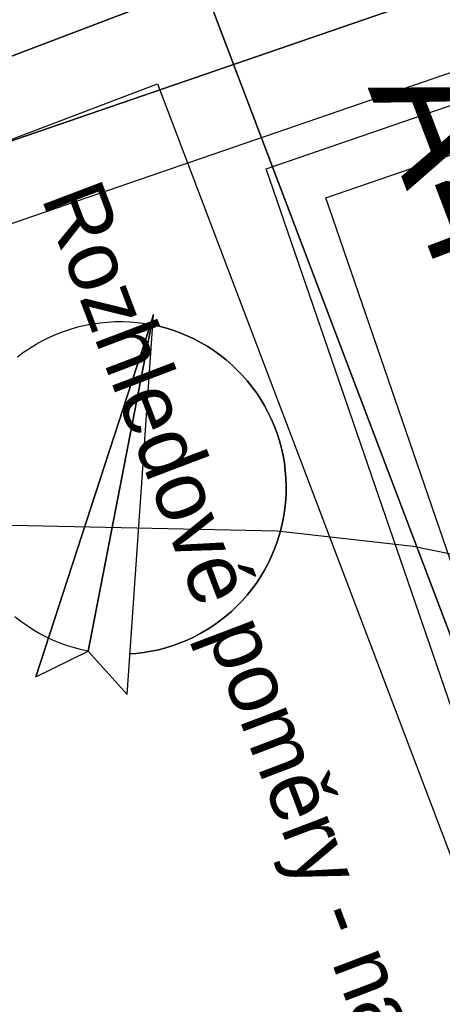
# Model space of a CAD drawing. Extents: x -555887 to -552101, y -1100251 to -1096546.
# Drawn here: x -554880 to -554852.9, y -1097488.8 to -1097425.8 of the extents above; entities that cross this region are included whole.
import ezdxf

# ---------------------------------------------------------------- set-up
doc = ezdxf.new("R2010")
doc.units = 0
for name, color, linetype in [('ROZHLED_ram_legenda_1', 7, 'Continuous'), ('ROZHLED_ram_legenda_2', 7, 'Continuous'), ('vrstevnice', 7, 'Continuous')]:
    doc.layers.add(name, color=color, linetype=linetype)

msp = doc.modelspace()

# ---------------------------------------------------------------- linework, layer by layer
at = {"layer": 'ROZHLED_ram_legenda_1'}
msp.add_lwpolyline([(-554762.76, -1097701.086), (-554959.07, -1097775.668), (-555064.55, -1097498.03), (-554868.24, -1097423.448)], close=True, dxfattribs=at)
msp.add_lwpolyline([(-554762.76, -1097701.086), (-554959.07, -1097775.668), (-555064.55, -1097498.03), (-554868.24, -1097423.448)], close=True, dxfattribs=at)
for points in [[(-554868.24, -1097423.448), (-555064.55, -1097498.03), (-554959.07, -1097775.668), (-554762.76, -1097701.086), (-554868.24, -1097423.448)], [(-554956.171, -1097769.218), (-555058.1, -1097500.928), (-554871.139, -1097429.898), (-554769.21, -1097698.188), (-554956.171, -1097769.218)], [(-554956.171, -1097769.218), (-555058.1, -1097500.928), (-554871.139, -1097429.898), (-554769.21, -1097698.188), (-554956.171, -1097769.218)]]:
    msp.add_lwpolyline(points, dxfattribs=at)
at = {"layer": 'ROZHLED_ram_legenda_2'}
for p, q in [((-554873.09, -1097468.971), (-554871.392, -1097444.66)), ((-554871.592, -1097445.283), (-554871.392, -1097444.66)), ((-554871.592, -1097445.283), (-554871.392, -1097444.66)), ((-554871.592, -1097445.283), (-554871.392, -1097444.66)), ((-554871.592, -1097445.283), (-554871.392, -1097444.66)), ((-554871.592, -1097445.283), (-554871.392, -1097444.66)), ((-554871.592, -1097445.283), (-554871.392, -1097444.66)), ((-554871.592, -1097445.283), (-554871.392, -1097444.66)), ((-554871.592, -1097445.283), (-554871.392, -1097444.66)), ((-554871.516, -1097445.298), (-554871.392, -1097444.66)), ((-554871.516, -1097445.298), (-554871.392, -1097444.66)), ((-554871.516, -1097445.298), (-554871.392, -1097444.66)), ((-554871.516, -1097445.298), (-554871.392, -1097444.66)), ((-554871.516, -1097445.298), (-554871.392, -1097444.66)), ((-554871.516, -1097445.298), (-554871.392, -1097444.66)), ((-554871.516, -1097445.298), (-554871.392, -1097444.66)), ((-554871.516, -1097445.298), (-554871.392, -1097444.66)), ((-554878.925, -1097467.837), (-554871.592, -1097445.283)), ((-554871.516, -1097445.298), (-554875.578, -1097466.193)), ((-554875.577, -1097466.192), (-554873.09, -1097468.97))]:
    msp.add_line(p, q, dxfattribs=at)
for points in [[(-554996.01, -1097473.251), (-554797.421, -1097404.969), (-554700.85, -1097685.83), (-554899.439, -1097754.112)], [(-554996.01, -1097473.251), (-554797.421, -1097404.969), (-554700.85, -1097685.83), (-554899.439, -1097754.112)], [(-554803.699, -1097611.218), (-554864.178, -1097435.325), (-554801.764, -1097413.864), (-554741.285, -1097589.757)], [(-554801.837, -1097607.405), (-554860.366, -1097437.186), (-554803.626, -1097417.677), (-554745.098, -1097587.896)], [(-554871.594, -1097445.283), (-554871.574, -1097445.287), (-554871.555, -1097445.291), (-554871.535, -1097445.295), (-554871.516, -1097445.298), (-554871.516, -1097445.298), (-554871.392, -1097444.66), (-554871.592, -1097445.283), (-554871.592, -1097445.283)], [(-554871.594, -1097445.283), (-554871.574, -1097445.287), (-554871.555, -1097445.291), (-554871.535, -1097445.295), (-554871.516, -1097445.298), (-554871.516, -1097445.298), (-554871.392, -1097444.66), (-554871.592, -1097445.283), (-554871.592, -1097445.283)], [(-554871.594, -1097445.283), (-554871.574, -1097445.287), (-554871.555, -1097445.291), (-554871.535, -1097445.295), (-554871.516, -1097445.298), (-554871.516, -1097445.298), (-554871.392, -1097444.66), (-554871.592, -1097445.283), (-554871.592, -1097445.283)], [(-554871.594, -1097445.283), (-554871.574, -1097445.287), (-554871.555, -1097445.291), (-554871.535, -1097445.295), (-554871.516, -1097445.298), (-554871.516, -1097445.298), (-554871.392, -1097444.66), (-554871.592, -1097445.283), (-554871.592, -1097445.283)], [(-554871.594, -1097445.283), (-554871.574, -1097445.287), (-554871.555, -1097445.291), (-554871.535, -1097445.295), (-554871.516, -1097445.298), (-554871.516, -1097445.298), (-554871.392, -1097444.66), (-554871.592, -1097445.283), (-554871.592, -1097445.283)], [(-554871.594, -1097445.283), (-554871.574, -1097445.287), (-554871.555, -1097445.291), (-554871.535, -1097445.295), (-554871.516, -1097445.298), (-554871.516, -1097445.298), (-554871.392, -1097444.66), (-554871.592, -1097445.283), (-554871.592, -1097445.283)], [(-554871.594, -1097445.283), (-554871.574, -1097445.287), (-554871.555, -1097445.291), (-554871.535, -1097445.295), (-554871.516, -1097445.298), (-554871.516, -1097445.298), (-554871.392, -1097444.66), (-554871.592, -1097445.283), (-554871.592, -1097445.283)], [(-554871.594, -1097445.283), (-554871.574, -1097445.287), (-554871.555, -1097445.291), (-554871.535, -1097445.295), (-554871.516, -1097445.298), (-554871.516, -1097445.298), (-554871.392, -1097444.66), (-554871.592, -1097445.283), (-554871.592, -1097445.283)], [(-554878.925, -1097467.837), (-554875.578, -1097466.193), (-554871.516, -1097445.298), (-554871.592, -1097445.283)], [(-554878.925, -1097467.837), (-554875.578, -1097466.193), (-554871.516, -1097445.298), (-554871.592, -1097445.283)], [(-554878.925, -1097467.837), (-554875.578, -1097466.193), (-554871.516, -1097445.298), (-554871.592, -1097445.283)], [(-554878.925, -1097467.837), (-554875.578, -1097466.193), (-554871.516, -1097445.298), (-554871.592, -1097445.283)], [(-554878.925, -1097467.837), (-554875.578, -1097466.193), (-554871.516, -1097445.298), (-554871.592, -1097445.283)], [(-554878.925, -1097467.837), (-554875.578, -1097466.193), (-554871.516, -1097445.298), (-554871.592, -1097445.283)], [(-554878.925, -1097467.837), (-554875.578, -1097466.193), (-554871.516, -1097445.298), (-554871.592, -1097445.283)], [(-554878.925, -1097467.837), (-554875.578, -1097466.193), (-554871.516, -1097445.298), (-554871.592, -1097445.283)]]:
    msp.add_lwpolyline(points, close=True, dxfattribs=at)
for points in [[(-554899.439, -1097754.112), (-554700.85, -1097685.83), (-554797.421, -1097404.969), (-554996.01, -1097473.251), (-554899.439, -1097754.112)], [(-554800.523, -1097411.323), (-554707.204, -1097682.727), (-554896.336, -1097747.758), (-554989.656, -1097476.354), (-554800.523, -1097411.323)], [(-554800.523, -1097411.323), (-554707.204, -1097682.727), (-554896.336, -1097747.758), (-554989.656, -1097476.354), (-554800.523, -1097411.323)], [(-554880.1, -1097447.359), (-554879.715, -1097447.071), (-554879.316, -1097446.801), (-554878.906, -1097446.55), (-554878.485, -1097446.317), (-554878.054, -1097446.103), (-554877.614, -1097445.909), (-554877.165, -1097445.736), (-554876.709, -1097445.582), (-554876.247, -1097445.45), (-554875.779, -1097445.338), (-554875.306, -1097445.248), (-554874.83, -1097445.179), (-554874.351, -1097445.132), (-554873.871, -1097445.106), (-554873.39, -1097445.103), (-554872.909, -1097445.121), (-554872.43, -1097445.16), (-554871.953, -1097445.221), (-554871.546, -1097445.293)], [(-554871.438, -1097445.314), (-554871.033, -1097445.402), (-554870.566, -1097445.527), (-554870.105, -1097445.673), (-554869.651, -1097445.84), (-554869.205, -1097446.027), (-554868.768, -1097446.235), (-554868.341, -1097446.461), (-554867.924, -1097446.707), (-554867.519, -1097446.972), (-554867.127, -1097447.255), (-554866.748, -1097447.555), (-554866.383, -1097447.873), (-554866.033, -1097448.206), (-554865.698, -1097448.555), (-554865.38, -1097448.919), (-554865.078, -1097449.297), (-554864.794, -1097449.689), (-554864.528, -1097450.092), (-554864.28, -1097450.508), (-554864.052, -1097450.934), (-554863.843, -1097451.371), (-554863.654, -1097451.816), (-554863.486, -1097452.269), (-554863.339, -1097452.73), (-554863.212, -1097453.197), (-554863.107, -1097453.669), (-554863.024, -1097454.145), (-554862.962, -1097454.625), (-554862.922, -1097455.107), (-554862.904, -1097455.59), (-554862.908, -1097456.074), (-554862.93, -1097456.488), (-554862.966, -1097456.9), (-554863.029, -1097457.38), (-554863.114, -1097457.856), (-554863.221, -1097458.328), (-554863.349, -1097458.794), (-554863.498, -1097459.254), (-554863.668, -1097459.707), (-554863.858, -1097460.152), (-554864.068, -1097460.587), (-554864.298, -1097461.013), (-554864.546, -1097461.428), (-554864.814, -1097461.831), (-554865.099, -1097462.221), (-554865.402, -1097462.598), (-554865.722, -1097462.961), (-554866.058, -1097463.309), (-554866.409, -1097463.641), (-554866.775, -1097463.957), (-554867.155, -1097464.256), (-554867.548, -1097464.538), (-554867.954, -1097464.801), (-554868.371, -1097465.046), (-554868.799, -1097465.272), (-554869.237, -1097465.477), (-554869.683, -1097465.663), (-554870.138, -1097465.828), (-554870.599, -1097465.973), (-554871.067, -1097466.096), (-554871.54, -1097466.198), (-554872.017, -1097466.278), (-554872.497, -1097466.337), (-554872.91, -1097466.368)], [(-554872.91, -1097466.368), (-554872.497, -1097466.337), (-554872.017, -1097466.278), (-554871.54, -1097466.198), (-554871.067, -1097466.096), (-554870.599, -1097465.973), (-554870.138, -1097465.828), (-554869.683, -1097465.663), (-554869.237, -1097465.477), (-554868.799, -1097465.272), (-554868.371, -1097465.046), (-554867.954, -1097464.801), (-554867.548, -1097464.538), (-554867.155, -1097464.256), (-554866.775, -1097463.957), (-554866.409, -1097463.641), (-554866.058, -1097463.309), (-554865.722, -1097462.961), (-554865.402, -1097462.598), (-554865.099, -1097462.221), (-554864.814, -1097461.831), (-554864.546, -1097461.428), (-554864.298, -1097461.013), (-554864.068, -1097460.587), (-554863.858, -1097460.152), (-554863.668, -1097459.707), (-554863.498, -1097459.254), (-554863.349, -1097458.794), (-554863.221, -1097458.328), (-554863.114, -1097457.856), (-554863.029, -1097457.38), (-554862.966, -1097456.9), (-554862.93, -1097456.488), (-554862.908, -1097456.074), (-554862.904, -1097455.59), (-554862.922, -1097455.107), (-554862.962, -1097454.625), (-554863.024, -1097454.145), (-554863.107, -1097453.669), (-554863.212, -1097453.197), (-554863.339, -1097452.73), (-554863.486, -1097452.269), (-554863.654, -1097451.816), (-554863.843, -1097451.371), (-554864.052, -1097450.934), (-554864.28, -1097450.508), (-554864.528, -1097450.092), (-554864.794, -1097449.689), (-554865.078, -1097449.297), (-554865.38, -1097448.919), (-554865.698, -1097448.555), (-554866.033, -1097448.206), (-554866.383, -1097447.873), (-554866.748, -1097447.555), (-554867.127, -1097447.255), (-554867.519, -1097446.972), (-554867.924, -1097446.707), (-554868.341, -1097446.461), (-554868.768, -1097446.235), (-554869.205, -1097446.027), (-554869.651, -1097445.84), (-554870.105, -1097445.673), (-554870.566, -1097445.527), (-554871.033, -1097445.402), (-554871.438, -1097445.314)], [(-554872.91, -1097466.368), (-554872.497, -1097466.337), (-554872.017, -1097466.278), (-554871.54, -1097466.198), (-554871.067, -1097466.096), (-554870.599, -1097465.973), (-554870.138, -1097465.828), (-554869.683, -1097465.663), (-554869.237, -1097465.477), (-554868.799, -1097465.272), (-554868.371, -1097465.046), (-554867.954, -1097464.801), (-554867.548, -1097464.538), (-554867.155, -1097464.256), (-554866.775, -1097463.957), (-554866.409, -1097463.641), (-554866.058, -1097463.309), (-554865.722, -1097462.961), (-554865.402, -1097462.598), (-554865.099, -1097462.221), (-554864.814, -1097461.831), (-554864.546, -1097461.428), (-554864.298, -1097461.013), (-554864.068, -1097460.587), (-554863.858, -1097460.152), (-554863.668, -1097459.707), (-554863.498, -1097459.254), (-554863.349, -1097458.794), (-554863.221, -1097458.328), (-554863.114, -1097457.856), (-554863.029, -1097457.38), (-554862.966, -1097456.9), (-554862.93, -1097456.488), (-554862.908, -1097456.074), (-554862.904, -1097455.59), (-554862.922, -1097455.107), (-554862.962, -1097454.625), (-554863.024, -1097454.145), (-554863.107, -1097453.669), (-554863.212, -1097453.197), (-554863.339, -1097452.73), (-554863.486, -1097452.269), (-554863.654, -1097451.816), (-554863.843, -1097451.371), (-554864.052, -1097450.934), (-554864.28, -1097450.508), (-554864.528, -1097450.092), (-554864.794, -1097449.689), (-554865.078, -1097449.297), (-554865.38, -1097448.919), (-554865.698, -1097448.555), (-554866.033, -1097448.206), (-554866.383, -1097447.873), (-554866.748, -1097447.555), (-554867.127, -1097447.255), (-554867.519, -1097446.972), (-554867.924, -1097446.707), (-554868.341, -1097446.461), (-554868.768, -1097446.235), (-554869.205, -1097446.027), (-554869.651, -1097445.84), (-554870.105, -1097445.673), (-554870.566, -1097445.527), (-554871.033, -1097445.402), (-554871.438, -1097445.314)], [(-554872.91, -1097466.368), (-554872.497, -1097466.337), (-554872.017, -1097466.278), (-554871.54, -1097466.198), (-554871.067, -1097466.096), (-554870.599, -1097465.973), (-554870.138, -1097465.828), (-554869.683, -1097465.663), (-554869.237, -1097465.477), (-554868.799, -1097465.272), (-554868.371, -1097465.046), (-554867.954, -1097464.801), (-554867.548, -1097464.538), (-554867.155, -1097464.256), (-554866.775, -1097463.957), (-554866.409, -1097463.641), (-554866.058, -1097463.309), (-554865.722, -1097462.961), (-554865.402, -1097462.598), (-554865.099, -1097462.221), (-554864.814, -1097461.831), (-554864.546, -1097461.428), (-554864.298, -1097461.013), (-554864.068, -1097460.587), (-554863.858, -1097460.152), (-554863.668, -1097459.707), (-554863.498, -1097459.254), (-554863.349, -1097458.794), (-554863.221, -1097458.328), (-554863.114, -1097457.856), (-554863.029, -1097457.38), (-554862.966, -1097456.9), (-554862.93, -1097456.488), (-554862.908, -1097456.074), (-554862.904, -1097455.59), (-554862.922, -1097455.107), (-554862.962, -1097454.625), (-554863.024, -1097454.145), (-554863.107, -1097453.669), (-554863.212, -1097453.197), (-554863.339, -1097452.73), (-554863.486, -1097452.269), (-554863.654, -1097451.816), (-554863.843, -1097451.371), (-554864.052, -1097450.934), (-554864.28, -1097450.508), (-554864.528, -1097450.092), (-554864.794, -1097449.689), (-554865.078, -1097449.297), (-554865.38, -1097448.919), (-554865.698, -1097448.555), (-554866.033, -1097448.206), (-554866.383, -1097447.873), (-554866.748, -1097447.555), (-554867.127, -1097447.255), (-554867.519, -1097446.972), (-554867.924, -1097446.707), (-554868.341, -1097446.461), (-554868.768, -1097446.235), (-554869.205, -1097446.027), (-554869.651, -1097445.84), (-554870.105, -1097445.673), (-554870.566, -1097445.527), (-554871.033, -1097445.402), (-554871.438, -1097445.314)], [(-554872.91, -1097466.368), (-554872.497, -1097466.337), (-554872.017, -1097466.278), (-554871.54, -1097466.198), (-554871.067, -1097466.096), (-554870.599, -1097465.973), (-554870.138, -1097465.828), (-554869.683, -1097465.663), (-554869.237, -1097465.477), (-554868.799, -1097465.272), (-554868.371, -1097465.046), (-554867.954, -1097464.801), (-554867.548, -1097464.538), (-554867.155, -1097464.256), (-554866.775, -1097463.957), (-554866.409, -1097463.641), (-554866.058, -1097463.309), (-554865.722, -1097462.961), (-554865.402, -1097462.598), (-554865.099, -1097462.221), (-554864.814, -1097461.831), (-554864.546, -1097461.428), (-554864.298, -1097461.013), (-554864.068, -1097460.587), (-554863.858, -1097460.152), (-554863.668, -1097459.707), (-554863.498, -1097459.254), (-554863.349, -1097458.794), (-554863.221, -1097458.328), (-554863.114, -1097457.856), (-554863.029, -1097457.38), (-554862.966, -1097456.9), (-554862.93, -1097456.488), (-554862.908, -1097456.074), (-554862.904, -1097455.59), (-554862.922, -1097455.107), (-554862.962, -1097454.625), (-554863.024, -1097454.145), (-554863.107, -1097453.669), (-554863.212, -1097453.197), (-554863.339, -1097452.73), (-554863.486, -1097452.269), (-554863.654, -1097451.816), (-554863.843, -1097451.371), (-554864.052, -1097450.934), (-554864.28, -1097450.508), (-554864.528, -1097450.092), (-554864.794, -1097449.689), (-554865.078, -1097449.297), (-554865.38, -1097448.919), (-554865.698, -1097448.555), (-554866.033, -1097448.206), (-554866.383, -1097447.873), (-554866.748, -1097447.555), (-554867.127, -1097447.255), (-554867.519, -1097446.972), (-554867.924, -1097446.707), (-554868.341, -1097446.461), (-554868.768, -1097446.235), (-554869.205, -1097446.027), (-554869.651, -1097445.84), (-554870.105, -1097445.673), (-554870.566, -1097445.527), (-554871.033, -1097445.402), (-554871.438, -1097445.314)], [(-554872.91, -1097466.368), (-554872.497, -1097466.337), (-554872.017, -1097466.278), (-554871.54, -1097466.198), (-554871.067, -1097466.096), (-554870.599, -1097465.973), (-554870.138, -1097465.828), (-554869.683, -1097465.663), (-554869.237, -1097465.477), (-554868.799, -1097465.272), (-554868.371, -1097465.046), (-554867.954, -1097464.801), (-554867.548, -1097464.538), (-554867.155, -1097464.256), (-554866.775, -1097463.957), (-554866.409, -1097463.641), (-554866.058, -1097463.309), (-554865.722, -1097462.961), (-554865.402, -1097462.598), (-554865.099, -1097462.221), (-554864.814, -1097461.831), (-554864.546, -1097461.428), (-554864.298, -1097461.013), (-554864.068, -1097460.587), (-554863.858, -1097460.152), (-554863.668, -1097459.707), (-554863.498, -1097459.254), (-554863.349, -1097458.794), (-554863.221, -1097458.328), (-554863.114, -1097457.856), (-554863.029, -1097457.38), (-554862.966, -1097456.9), (-554862.93, -1097456.488), (-554862.908, -1097456.074), (-554862.904, -1097455.59), (-554862.922, -1097455.107), (-554862.962, -1097454.625), (-554863.024, -1097454.145), (-554863.107, -1097453.669), (-554863.212, -1097453.197), (-554863.339, -1097452.73), (-554863.486, -1097452.269), (-554863.654, -1097451.816), (-554863.843, -1097451.371), (-554864.052, -1097450.934), (-554864.28, -1097450.508), (-554864.528, -1097450.092), (-554864.794, -1097449.689), (-554865.078, -1097449.297), (-554865.38, -1097448.919), (-554865.698, -1097448.555), (-554866.033, -1097448.206), (-554866.383, -1097447.873), (-554866.748, -1097447.555), (-554867.127, -1097447.255), (-554867.519, -1097446.972), (-554867.924, -1097446.707), (-554868.341, -1097446.461), (-554868.768, -1097446.235), (-554869.205, -1097446.027), (-554869.651, -1097445.84), (-554870.105, -1097445.673), (-554870.566, -1097445.527), (-554871.033, -1097445.402), (-554871.438, -1097445.314)], [(-554872.91, -1097466.368), (-554872.497, -1097466.337), (-554872.017, -1097466.278), (-554871.54, -1097466.198), (-554871.067, -1097466.096), (-554870.599, -1097465.973), (-554870.138, -1097465.828), (-554869.683, -1097465.663), (-554869.237, -1097465.477), (-554868.799, -1097465.272), (-554868.371, -1097465.046), (-554867.954, -1097464.801), (-554867.548, -1097464.538), (-554867.155, -1097464.256), (-554866.775, -1097463.957), (-554866.409, -1097463.641), (-554866.058, -1097463.309), (-554865.722, -1097462.961), (-554865.402, -1097462.598), (-554865.099, -1097462.221), (-554864.814, -1097461.831), (-554864.546, -1097461.428), (-554864.298, -1097461.013), (-554864.068, -1097460.587), (-554863.858, -1097460.152), (-554863.668, -1097459.707), (-554863.498, -1097459.254), (-554863.349, -1097458.794), (-554863.221, -1097458.328), (-554863.114, -1097457.856), (-554863.029, -1097457.38), (-554862.966, -1097456.9), (-554862.93, -1097456.488), (-554862.908, -1097456.074), (-554862.904, -1097455.59), (-554862.922, -1097455.107), (-554862.962, -1097454.625), (-554863.024, -1097454.145), (-554863.107, -1097453.669), (-554863.212, -1097453.197), (-554863.339, -1097452.73), (-554863.486, -1097452.269), (-554863.654, -1097451.816), (-554863.843, -1097451.371), (-554864.052, -1097450.934), (-554864.28, -1097450.508), (-554864.528, -1097450.092), (-554864.794, -1097449.689), (-554865.078, -1097449.297), (-554865.38, -1097448.919), (-554865.698, -1097448.555), (-554866.033, -1097448.206), (-554866.383, -1097447.873), (-554866.748, -1097447.555), (-554867.127, -1097447.255), (-554867.519, -1097446.972), (-554867.924, -1097446.707), (-554868.341, -1097446.461), (-554868.768, -1097446.235), (-554869.205, -1097446.027), (-554869.651, -1097445.84), (-554870.105, -1097445.673), (-554870.566, -1097445.527), (-554871.033, -1097445.402), (-554871.438, -1097445.314)], [(-554872.91, -1097466.368), (-554872.497, -1097466.337), (-554872.017, -1097466.278), (-554871.54, -1097466.198), (-554871.067, -1097466.096), (-554870.599, -1097465.973), (-554870.138, -1097465.828), (-554869.683, -1097465.663), (-554869.237, -1097465.477), (-554868.799, -1097465.272), (-554868.371, -1097465.046), (-554867.954, -1097464.801), (-554867.548, -1097464.538), (-554867.155, -1097464.256), (-554866.775, -1097463.957), (-554866.409, -1097463.641), (-554866.058, -1097463.309), (-554865.722, -1097462.961), (-554865.402, -1097462.598), (-554865.099, -1097462.221), (-554864.814, -1097461.831), (-554864.546, -1097461.428), (-554864.298, -1097461.013), (-554864.068, -1097460.587), (-554863.858, -1097460.152), (-554863.668, -1097459.707), (-554863.498, -1097459.254), (-554863.349, -1097458.794), (-554863.221, -1097458.328), (-554863.114, -1097457.856), (-554863.029, -1097457.38), (-554862.966, -1097456.9), (-554862.93, -1097456.488), (-554862.908, -1097456.074), (-554862.904, -1097455.59), (-554862.922, -1097455.107), (-554862.962, -1097454.625), (-554863.024, -1097454.145), (-554863.107, -1097453.669), (-554863.212, -1097453.197), (-554863.339, -1097452.73), (-554863.486, -1097452.269), (-554863.654, -1097451.816), (-554863.843, -1097451.371), (-554864.052, -1097450.934), (-554864.28, -1097450.508), (-554864.528, -1097450.092), (-554864.794, -1097449.689), (-554865.078, -1097449.297), (-554865.38, -1097448.919), (-554865.698, -1097448.555), (-554866.033, -1097448.206), (-554866.383, -1097447.873), (-554866.748, -1097447.555), (-554867.127, -1097447.255), (-554867.519, -1097446.972), (-554867.924, -1097446.707), (-554868.341, -1097446.461), (-554868.768, -1097446.235), (-554869.205, -1097446.027), (-554869.651, -1097445.84), (-554870.105, -1097445.673), (-554870.566, -1097445.527), (-554871.033, -1097445.402), (-554871.438, -1097445.314)], [(-554875.577, -1097466.192), (-554875.981, -1097466.107), (-554876.447, -1097465.986), (-554876.907, -1097465.844), (-554877.36, -1097465.682), (-554877.805, -1097465.5), (-554878.241, -1097465.297), (-554878.668, -1097465.075), (-554879.085, -1097464.835), (-554879.49, -1097464.575), (-554879.883, -1097464.297), (-554880.263, -1097464.002)]]:
    msp.add_lwpolyline(points, dxfattribs=at)
at = {"layer": 'vrstevnice'}
msp.add_lwpolyline([(-555041.249, -1097439.25), (-555018.779, -1097449.08), (-554992.239, -1097458.07), (-554955.599, -1097465.09), (-554949.419, -1097465.37), (-554939.103, -1097462.292), (-554891.469, -1097457.89), (-554863.479, -1097458.49), (-554854.779, -1097459.47), (-554818.619, -1097466.82), (-554803.979, -1097474.73), (-554804.229, -1097475.2), (-554797.489, -1097481.38), (-554796.499, -1097481.66), (-554796.789, -1097482.08), (-554795.939, -1097482.22), (-554791.169, -1097489.38), (-554786.389, -1097499.77), (-554778.809, -1097520.83), (-554771.509, -1097546.39), (-554768.979, -1097557.62), (-554760.139, -1097618.84)], dxfattribs=at)

# ---------------------------------------------------------------- texts
at = {"layer": 'ROZHLED_ram_legenda_1'}
for s, height, p in [('A4 M 1:1 000', 8, (-554857.704, -1097430.12)), ('Rozhledové poměry - napojení VC1 na  silnici III/31548', 4, (-554878.598, -1097437.181))]:
    msp.add_text(s, height=height, rotation=290.80294, dxfattribs=at).set_placement(p)

doc.saveas('drawing.dxf')
